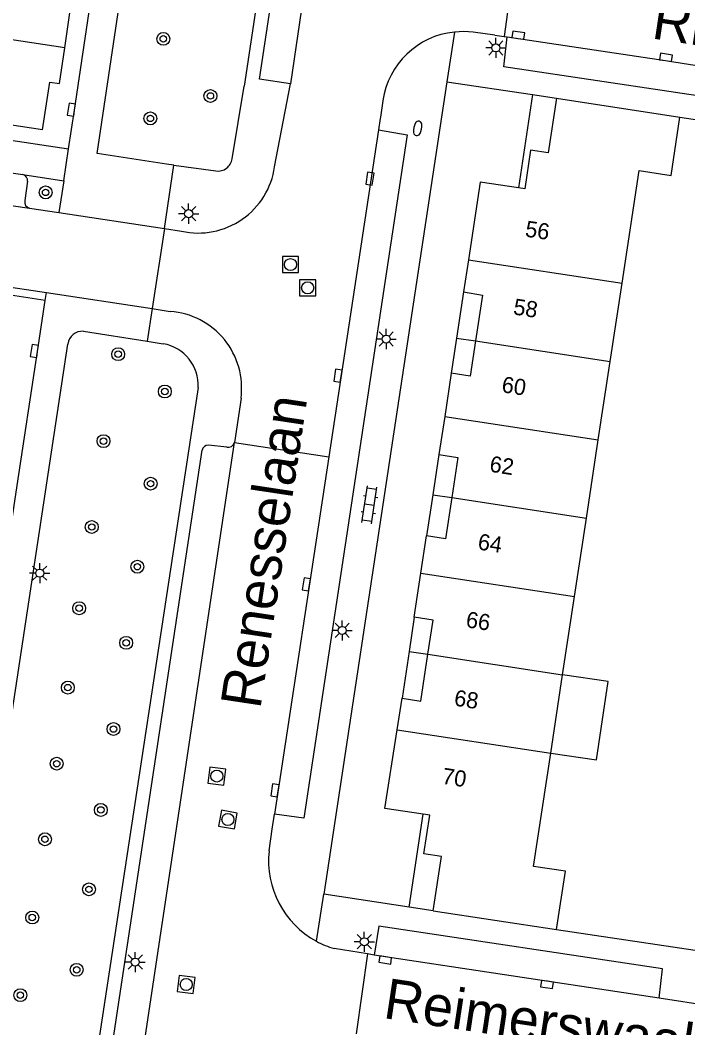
# Model space of a CAD drawing. Extents: x 124000 to 128010, y 398999 to 403000.
# Drawn here: x 126544.7 to 126586.1, y 399934.2 to 399996.7 of the extents above; entities that cross this region are included whole.
import ezdxf

# ---------------------------------------------------------------- set-up
doc = ezdxf.new("R2010")
doc.units = 0
for name, color, linetype in [('gg-afsc-erfafscheiding', 7, 'Continuous'), ('gg-afsc-muur', 7, 'Continuous'), ('gg-anno-huisnummerreeks BGT', 7, 'Continuous'), ('gg-anno-openbare ruimte label', 7, 'Continuous'), ('gg-bbg-hoofdgebouw', 7, 'Continuous'), ('gg-bbg-luifel en loopbrug', 7, 'Continuous'), ('gg-bbg-onder overbouw', 7, 'Continuous'), ('gg-bbg-pand overbouw', 7, 'Continuous'), ('gg-bbg-tussenscheiding', 7, 'Continuous'), ('gg-bbg-tussenscheiding niveau 01', 7, 'Continuous'), ('gg-knt-verharding', 7, 'Continuous'), ('gg-knt-verharding nz', 7, 'Continuous'), ('gt-grn-weggrens', 7, 'Continuous'), ('gt-symb-boom', 7, 'Continuous'), ('gt-symb-brandkraan', 7, 'Continuous'), ('gt-symb-klinker verharding', 7, 'Continuous'), ('gt-symb-kolk', 7, 'Continuous'), ('gt-symb-lichtmast', 7, 'Continuous'), ('gt-symb-rioolschacht', 7, 'Continuous')]:
    doc.layers.add(name, color=color, linetype=linetype)

# ---------------------------------------------------------------- blocks, each defined once
blk = doc.blocks.new('gt0-KOLK')
at = {"layer": 'gt-symb-kolk'}
blk.add_lwpolyline([(0, 0), (0.375, 0), (0.375, 0.4), (-0.375, 0.4), (-0.375, 0), (0, 0)], dxfattribs=at)
blk = doc.blocks.new('gt0-BOOM')
at = {"layer": 'gt-symb-boom'}
for radius in [0.4, 0.2]:
    blk.add_circle((0, 0), radius, dxfattribs=at)
blk = doc.blocks.new('gt0-BR')
at = {"layer": 'gt-symb-brandkraan'}
for centre, radius, start, end in [((-0.244, 0), 0.206, 107.56694, 252.43307), ((0.599, -2.664), 3, 106.89205, 107.56694), ((0, -0.691), 0.938, 73.10799, 106.89205), ((-0.599, -2.664), 3, 72.43309, 73.10799), ((0.244, 0), 0.206, 287.56695, 72.43309), ((0.599, 2.664), 3, 252.43307, 253.10797), ((0, 0.691), 0.938, 253.10797, 286.89206), ((-0.599, 2.664), 3, 286.89206, 287.56695)]:
    blk.add_arc(centre, radius, start, end, dxfattribs=at)
blk = doc.blocks.new('gt0-LMAST')
at = {"layer": 'gt-symb-lichtmast'}
for p, q in [((-0.182, 0.173), (-0.447, 0.438)), ((-0.005, 0.246), (-0.005, 0.621)), ((0.172, 0.173), (0.437, 0.438)), ((-0.255, -0.004), (-0.63, -0.004)), ((-0.182, -0.181), (-0.447, -0.446)), ((-0.005, -0.254), (-0.005, -0.629)), ((0.437, -0.446), (0.172, -0.181)), ((0.245, -0.004), (0.62, -0.004))]:
    blk.add_line(p, q, dxfattribs=at)
blk.add_circle((-0.005, -0.004), 0.25, dxfattribs=at)
blk = doc.blocks.new('gt0-RS')
at = {"layer": 'gt-symb-rioolschacht'}
blk.add_lwpolyline([(-0.5, -0.5), (0.5, -0.5), (0.5, 0.5), (-0.5, 0.5)], close=True, dxfattribs=at)
blk.add_circle((0, 0), 0.375, dxfattribs=at)
blk = doc.blocks.new('gt0-KL1')
at = {"layer": 'gt-symb-klinker verharding'}
for p, q in [((-1.15, 0.3), (1.15, 0.3)), ((-1, -0.3), (-1, 0.3)), ((-0.5, 0.3), (-0.5, 0.45)), ((0, -0.3), (0, 0.3)), ((0.5, 0.3), (0.5, 0.45)), ((1, -0.3), (1, 0.3)), ((-1.15, -0.3), (1.15, -0.3)), ((-0.5, -0.45), (-0.5, -0.3)), ((0.5, -0.45), (0.5, -0.3))]:
    blk.add_line(p, q, dxfattribs=at)

msp = doc.modelspace()

# ---------------------------------------------------------------- linework, layer by layer
at = {"layer": 'gg-afsc-erfafscheiding'}
msp.add_line((126577.939, 399940.257), (126587.513, 399938.825), dxfattribs=at)
at = {"layer": 'gg-afsc-muur'}
msp.add_line((126585.59, 399990.658), (126595.025, 399989.179), dxfattribs=at)
at = {"layer": 'gg-bbg-hoofdgebouw'}
for p, q in [((126547.425, 399994.963), (126547.825, 399997.697)), ((126577.934, 399991.832), (126585.59, 399990.658)), ((126572.469, 399981.807), (126572.166, 399979.807)), ((126581.266, 399975.501), (126582.003, 399980.36)), ((126580.528, 399970.642), (126581.266, 399975.501)), ((126571.409, 399974.764), (126571.001, 399972.088)), ((126571.001, 399972.088), (126570.64, 399969.721)), ((126579.79, 399965.783), (126580.528, 399970.642)), ((126579.053, 399960.924), (126579.79, 399965.783)), ((126569.526, 399962.37), (126569.879, 399964.675)), ((126569.106, 399959.63), (126569.526, 399962.37)), ((126578.315, 399956.065), (126579.053, 399960.924)), ((126577.578, 399951.206), (126578.315, 399956.065)), ((126568.05, 399952.652), (126568.352, 399954.599)), ((126570.284, 399941.407), (126577.939, 399940.257))]:
    msp.add_line(p, q, dxfattribs=at)
for points in [[(126546.046, 399989.875), (126532.769, 399991.87), (126533.528, 399997.166), (126537.462, 399996.583)], [(126546.046, 399989.875), (126546.505, 399992.823), (126547.099, 399992.739), (126547.425, 399994.963)], [(126577.934, 399991.832), (126577.421, 399988.435), (126576.333, 399988.596), (126575.978, 399986.203), (126575.576, 399986.263)], [(126582.003, 399980.36), (126583.063, 399987.342), (126585.041, 399987.039), (126585.59, 399990.658)], [(126575.576, 399986.263), (126573.197, 399986.615), (126572.469, 399981.807)], [(126569.674, 399947.414), (126567.29, 399947.763), (126568.05, 399952.652)], [(126577.939, 399940.257), (126578.488, 399943.875), (126576.51, 399944.172), (126577.578, 399951.206)], [(126570.284, 399941.407), (126570.811, 399944.791), (126569.71, 399944.952), (126570.085, 399947.354), (126569.674, 399947.414)]]:
    msp.add_lwpolyline(points, dxfattribs=at)
at = {"layer": 'gg-bbg-luifel en loopbrug'}
for p, q in [((126576.451, 399992.054), (126575.576, 399986.263)), ((126576.451, 399992.054), (126577.934, 399991.832)), ((126568.802, 399941.637), (126569.674, 399947.414)), ((126570.284, 399941.407), (126568.802, 399941.637))]:
    msp.add_line(p, q, dxfattribs=at)
msp.add_lwpolyline([(126577.578, 399951.206), (126580.411, 399950.776), (126581.148, 399955.635), (126578.315, 399956.065)], dxfattribs=at)
at = {"layer": 'gg-bbg-onder overbouw'}
for points in [[(126572.166, 399979.807), (126573.337, 399979.618), (126572.906, 399976.769)], [(126572.906, 399976.769), (126572.576, 399974.586), (126571.409, 399974.764)], [(126570.64, 399969.721), (126571.805, 399969.545), (126571.435, 399967.051)], [(126571.435, 399967.051), (126571.055, 399964.495), (126569.879, 399964.675)], [(126569.957, 399957.333), (126570.275, 399959.445), (126569.106, 399959.63)], [(126568.352, 399954.599), (126569.518, 399954.418), (126569.957, 399957.333)]]:
    msp.add_lwpolyline(points, dxfattribs=at)
at = {"layer": 'gg-bbg-pand overbouw'}
for p, q in [((126572.166, 399979.807), (126571.737, 399976.946)), ((126571.737, 399976.946), (126571.409, 399974.764)), ((126570.64, 399969.721), (126570.264, 399967.229)), ((126570.264, 399967.229), (126569.879, 399964.675)), ((126569.106, 399959.63), (126568.788, 399957.51)), ((126568.788, 399957.51), (126568.352, 399954.599))]:
    msp.add_line(p, q, dxfattribs=at)
at = {"layer": 'gg-bbg-tussenscheiding'}
for p, q in [((126572.469, 399981.807), (126582.003, 399980.36)), ((126572.906, 399976.769), (126581.266, 399975.501)), ((126571.001, 399972.088), (126580.528, 399970.642)), ((126571.435, 399967.051), (126579.79, 399965.783)), ((126569.526, 399962.37), (126579.053, 399960.924)), ((126569.957, 399957.333), (126578.315, 399956.065)), ((126568.05, 399952.652), (126577.578, 399951.206))]:
    msp.add_line(p, q, dxfattribs=at)
msp.add_lwpolyline([(126547.425, 399994.963), (126537.443, 399996.465), (126537.462, 399996.583)], dxfattribs=at)
at = {"layer": 'gg-bbg-tussenscheiding niveau 01'}
for p, q in [((126571.737, 399976.946), (126572.906, 399976.769)), ((126570.264, 399967.229), (126571.435, 399967.051)), ((126568.788, 399957.51), (126569.957, 399957.333))]:
    msp.add_line(p, q, dxfattribs=at)
at = {"layer": 'gg-knt-verharding'}
for p, q in [((126568.277, 400056.948), (126558.558, 399992.577)), ((126559.514, 399993.007), (126568.296, 400051.129)), ((126575.352, 400000.616), (126574.684, 399995.664)), ((126574.684, 399995.664), (126574.87, 399995.639)), ((126561.433, 399992.717), (126559.514, 399993.007)), ((126571.129, 399992.85), (126563.496, 399942.458)), ((126571.129, 399992.85), (126576.451, 399992.054)), ((126557.808, 399988.077), (126558.558, 399992.577)), ((126560.45, 399987.579), (126561.433, 399992.717)), ((126524.91, 399992.096), (126547.67, 399988.692)), ((126566.999, 399990.577), (126566.898, 399989.866)), ((126527.934, 399989.616), (126544.836, 399987.095)), ((126485.686, 399988.878), (126546.288, 399979.773)), ((126554.196, 399987.68), (126556.804, 399987.323)), ((126544.836, 399987.095), (126547.369, 399986.704)), ((126545.117, 399986.675), (126544.947, 399985.48)), ((126547.369, 399986.704), (126547.071, 399984.732)), ((126545.252, 399985.006), (126547.071, 399984.732)), ((126547.071, 399984.732), (126553.614, 399983.745)), ((126553.614, 399983.745), (126552.86, 399978.786)), ((126553.614, 399983.745), (126554.674, 399983.576)), ((126546.215, 399979.287), (126535.151, 399980.944)), ((126546.288, 399979.773), (126552.86, 399978.786)), ((126552.86, 399978.786), (126553.974, 399978.6)), ((126548.584, 399977.367), (126552.541, 399976.748)), ((126535.439, 399896.179), (126547.62, 399976.578)), ((126552.541, 399976.748), (126553.54, 399976.592)), ((126555.705, 399973.874), (126543.994, 399897.002)), ((126558.366, 399973.219), (126557.951, 399970.465)), ((126557.475, 399970.189), (126556.351, 399970.297)), ((126557.951, 399970.465), (126563.81, 399969.574)), ((126545.116, 399898.351), (126555.956, 399969.989)), ((126560.306, 399946.482), (126560.44, 399947.419)), ((126560.109, 399945.131), (126560.306, 399946.482)), ((126568.802, 399941.637), (126563.496, 399942.458)), ((126566.219, 399938.737), (126564.141, 399939.071)), ((126566.219, 399938.737), (126565.507, 399933.778)), ((126566.627, 399938.672), (126566.219, 399938.737)), ((126590.037, 399935.112), (126584.307, 399936.004))]:
    msp.add_line(p, q, dxfattribs=at)
for points in [[(126547.67, 399988.692), (126548.039, 399991.094), (126557.636, 400055.631), (126558.199, 400059.361)], [(126554.196, 399987.68), (126553.742, 399987.742), (126549.437, 399988.393), (126559.973, 400059.074), (126564.536, 400058.396)], [(126593.644, 399992.744), (126593.342, 399990.99), (126574.671, 399993.78), (126574.87, 399995.639)], [(126566.898, 399989.866), (126568.682, 399989.561), (126562.261, 399947.159), (126560.44, 399947.419)], [(126542.936, 399957.549), (126544.48, 399967.8), (126545.745, 399976.112), (126546.215, 399979.287)], [(126584.307, 399936.004), (126584.516, 399937.819), (126566.921, 399940.469), (126566.627, 399938.672)]]:
    msp.add_lwpolyline(points, dxfattribs=at)
for centre, radius, start, end in [((126556.951, 399988.173), 0.862, 260.17887, 353.63394), ((126555.706, 399988.256), 4.792, 257.56679, 351.88024), ((126544.751, 399986.734), 0.371, 350.81922, 76.74959), ((126545.348, 399985.403), 0.409, 169.13953, 256.37978), ((126553.628, 399973.835), 4.778, 352.59808, 85.84492), ((126548.516, 399976.466), 0.903, 85.71302, 172.88521), ((126553.105, 399974.024), 2.604, 356.69138, 80.38618), ((126556.316, 399969.934), 0.365, 84.56312, 171.32731), ((126557.573, 399970.569), 0.392, 255.53876, 344.67429), ((126565.748, 399944.512), 5.673, 173.73211, 241.56748), ((126565.745, 399944.504), 5.665, 241.55422, 253.5486)]:
    msp.add_arc(centre, radius, start, end, dxfattribs=at)
at = {"layer": 'gg-knt-verharding nz'}
for p, q in [((126563.964, 400009.884), (126561.433, 399992.717)), ((126574.12, 399995.739), (126574.684, 399995.664)), ((126567.157, 399991.676), (126567.011, 399990.658)), ((126567.011, 399990.658), (126566.999, 399990.577)), ((126566.898, 399989.866), (126563.81, 399969.574)), ((126526.883, 399987.741), (126545.252, 399985.006)), ((126546.215, 399979.287), (126546.288, 399979.773)), ((126546.976, 399897.325), (126557.951, 399970.465)), ((126563.81, 399969.574), (126560.44, 399947.419)), ((126584.307, 399936.004), (126566.627, 399938.672))]:
    msp.add_line(p, q, dxfattribs=at)
for points in [[(126574.12, 399995.739), (126572.772, 399995.92), (126572.185, 399995.962), (126571.603, 399995.935)], [(126574.87, 399995.639), (126584.693, 399994.162), (126593.644, 399992.744)]]:
    msp.add_lwpolyline(points, dxfattribs=at)
msp.add_arc((126572.122, 399990.943), 5.019, 95.93785, 171.60089, dxfattribs=at)
at = {"layer": 'gt-grn-weggrens'}
for p, q in [((126571.603, 399995.935), (126571.129, 399992.85)), ((126547.369, 399986.704), (126547.67, 399988.692)), ((126553.614, 399983.745), (126554.196, 399987.68)), ((126552.86, 399978.786), (126552.541, 399976.748)), ((126563.047, 399939.523), (126563.496, 399942.458))]:
    msp.add_line(p, q, dxfattribs=at)

# ---------------------------------------------------------------- block references
at = {"layer": 'gt-symb-boom'}
for p in [(126553.543, 399995.51), (126556.465, 399991.969), (126552.742, 399990.575), (126546.243, 399985.984), (126550.745, 399975.947), (126553.638, 399973.633), (126549.833, 399970.555), (126552.757, 399967.914), (126549.106, 399965.227), (126551.933, 399962.762), (126548.325, 399960.188), (126551.241, 399958.041), (126547.624, 399955.264), (126550.454, 399952.693), (126546.93, 399950.542), (126549.666, 399947.676), (126546.202, 399945.855), (126548.932, 399942.75), (126545.412, 399940.999), (126548.172, 399937.755), (126544.674, 399936.183)]:
    msp.add_blockref('gt0-BOOM', p, dxfattribs=at)
at = {"layer": 'gt-symb-brandkraan', "rotation": 78.7574742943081}
msp.add_blockref('gt0-BR', (126569.322, 399989.954), dxfattribs=at)
at = {"layer": 'gt-symb-klinker verharding', "rotation": 81.37577126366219}
msp.add_blockref('gt0-KL1', (126566.331, 399966.604), dxfattribs=at)
at = {"layer": 'gt-symb-kolk'}
for p, rotation in [((126575.535, 399995.541), -8.397572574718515), ((126584.693, 399994.162), -8.567589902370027), ((126548.039, 399991.094), 81.51951448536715), ((126566.563, 399986.808), 81.72410717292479), ((126545.745, 399976.112), 81.58574340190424), ((126564.57, 399974.582), 80.73547601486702), ((126562.614, 399961.643), 81.43241009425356), ((126560.666, 399948.86), 81.31914941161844), ((126567.338, 399938.565), 171.3757712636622), ((126577.369, 399937.043), 171.48906580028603)]:
    msp.add_blockref('gt0-KOLK', p, dxfattribs=dict(at, rotation=rotation))
at = {"layer": 'gt-symb-lichtmast'}
for p in [(126574.178, 399994.954), (126555.121, 399984.669), (126567.376, 399976.89), (126545.882, 399962.366), (126564.646, 399958.813), (126566.019, 399939.499), (126551.807, 399938.239)]:
    msp.add_blockref('gt0-LMAST', p, dxfattribs=at)
at = {"layer": 'gt-symb-rioolschacht'}
for p in [(126561.43, 399981.507), (126562.499, 399980.066)]:
    msp.add_blockref('gt0-RS', p, dxfattribs=at)
for p, rotation in [((126556.863, 399949.776), -7.352379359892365), ((126557.553, 399947.078), -10.074332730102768), ((126554.968, 399936.846), 83.2801201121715)]:
    msp.add_blockref('gt0-RS', p, dxfattribs=dict(at, rotation=rotation))

# ---------------------------------------------------------------- texts
at = {"layer": 'gg-anno-huisnummerreeks BGT'}
for s, rotation, p in [('56', 351.4, (126575.948, 399983.252)), ('58', 351.4, (126575.215, 399978.419)), ('60', 351.3, (126574.491, 399973.594)), ('62', 351.3, (126573.74, 399968.664)), ('64', 351.3, (126573.01, 399963.841)), ('66', 351.3, (126572.272, 399959.013)), ('68', 351.2, (126571.539, 399954.156)), ('70', 351.1, (126570.791, 399949.309))]:
    msp.add_text(s, height=1, rotation=rotation, dxfattribs=at).set_placement(p)
at = {"layer": 'gg-anno-openbare ruimte label'}
for s, rotation, p in [('Rijssenstraat', 351.4, (126583.776, 399995.547)), ('Renesselaan', 81.4, (126559.558, 399953.89)), ('Reimerswaalstraat', 351.4, (126567.127, 399934.774))]:
    msp.add_text(s, height=2.5, rotation=rotation, dxfattribs=at).set_placement(p)

doc.saveas('drawing.dxf')
